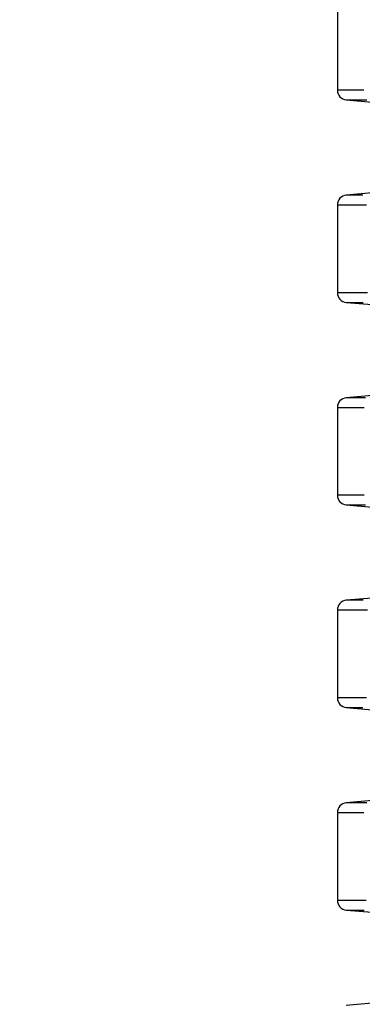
# Model space of a CAD drawing. Header units: millimetres. Extents: x 196 to 2027204, y -221452 to 153872.
# Tile 294 of 381: x 1215758 to 1216114, y -199758 to -198737. Entities that reach past the tile are written whole.
import ezdxf

# ---------------------------------------------------------------- set-up
doc = ezdxf.new("R2010")
doc.units = ezdxf.units.MM
doc.layers.add('00_Основной', color=163, linetype='Continuous', lineweight=40)
doc.layers.add('электрика', color=1, linetype='Continuous', lineweight=140)
doc.styles.add('Times New Roman', font='times.ttf')

msp = doc.modelspace()

# ---------------------------------------------------------------- linework, layer by layer
at = {"layer": '00_Основной', "color": 252, "lineweight": 25, "ltscale": 10}
for p, q in [((1216087.7, -198718.7, 0.2), (1216087.7, -198809.8, 0.2)), ((1216096.8, -198819.8, 0.2), (1216123.6, -198822.1, 0.2)), ((1216123.6, -198916.4, 0.2), (1216096.8, -198918.7, 0.2)), ((1216087.7, -198928.7, 0.2), (1216087.7, -199019.8, 0.2)), ((1216096.8, -199029.8, 0.2), (1216123.6, -199032.1, 0.2)), ((1216123.6, -199126.4, 0.2), (1216096.8, -199128.7, 0.2)), ((1216087.7, -199138.7, 0.2), (1216087.7, -199229.8, 0.2)), ((1216096.8, -199239.8, 0.2), (1216123.6, -199242.1, 0.2)), ((1216123.6, -199336.4, 0.2), (1216096.8, -199338.7, 0.2)), ((1216087.7, -199348.7, 0.2), (1216087.7, -199439.8, 0.2)), ((1216096.8, -199449.8, 0.2), (1216123.6, -199452.1, 0.2)), ((1216123.6, -199546.4, 0.2), (1216096.8, -199548.7, 0.2)), ((1216087.7, -199558.7, 0.2), (1216087.7, -199649.8, 0.2)), ((1216096.8, -199659.8, 0.2), (1216123.6, -199662.1, 0.2)), ((1216123.6, -199756.4, 0.2), (1216096.8, -199758.7, 0.2))]:
    msp.add_line(p, q, dxfattribs=at)
at = {"layer": '00_Основной', "color": 252, "lineweight": 25, "ltscale": 10, "elevation": 0.2}
for points in [[(1216087.7, -198809.8), (1216087.9, -198811.7), (1216088.4, -198813.5), (1216089.2, -198815.1), (1216090.3, -198816.6), (1216091.7, -198817.8), (1216093.3, -198818.8), (1216095, -198819.5), (1216096.8, -198819.8)], [(1216115.2, -198809.8), (1216109.8, -198809.8), (1216105, -198809.8), (1216100.8, -198809.8), (1216097.1, -198809.8), (1216094.1, -198809.8), (1216091.6, -198809.8), (1216089.8, -198809.8), (1216088.5, -198809.8), (1216087.8, -198809.8), (1216087.7, -198809.8)], [(1216096.8, -198819.8), (1216096.9, -198819.8), (1216097.5, -198819.8), (1216098.7, -198819.8), (1216100.5, -198819.8), (1216102.8, -198819.8), (1216105.8, -198819.8), (1216109.3, -198819.8), (1216113.4, -198819.8), (1216118.1, -198819.8)], [(1216096.8, -198918.7), (1216095, -198919), (1216093.3, -198919.7), (1216091.7, -198920.7), (1216090.3, -198921.9), (1216089.2, -198923.4), (1216088.4, -198925), (1216087.9, -198926.8), (1216087.7, -198928.7)], [(1216114, -198918.7), (1216109.8, -198918.7), (1216106.2, -198918.7), (1216103.1, -198918.7), (1216100.7, -198918.7), (1216098.9, -198918.7), (1216097.6, -198918.7), (1216097, -198918.7), (1216096.8, -198918.7)], [(1216087.7, -198928.7), (1216087.7, -198928.7), (1216088, -198928.7), (1216089, -198928.7), (1216090.5, -198928.7), (1216092.7, -198928.7), (1216095.4, -198928.7), (1216098.7, -198928.7), (1216102.6, -198928.7), (1216107.1, -198928.7), (1216112.2, -198928.7), (1216117.9, -198928.7)], [(1216087.7, -199019.8), (1216087.9, -199021.7), (1216088.4, -199023.5), (1216089.2, -199025.1), (1216090.3, -199026.6), (1216091.7, -199027.8), (1216093.3, -199028.8), (1216095, -199029.5), (1216096.8, -199029.8)], [(1216118.8, -199019.8), (1216113, -199019.8), (1216107.8, -199019.8), (1216103.2, -199019.8), (1216099.2, -199019.8), (1216095.8, -199019.8), (1216093, -199019.8), (1216090.8, -199019.8), (1216089.2, -199019.8), (1216088.1, -199019.8), (1216087.7, -199019.8), (1216087.7, -199019.8)], [(1216096.8, -199029.8), (1216097, -199029.8), (1216097.7, -199029.8), (1216099, -199029.8), (1216100.9, -199029.8), (1216103.4, -199029.8), (1216106.5, -199029.8), (1216110.1, -199029.8), (1216114.4, -199029.8)], [(1216096.8, -199128.7), (1216095, -199129), (1216093.3, -199129.7), (1216091.7, -199130.7), (1216090.3, -199131.9), (1216089.2, -199133.4), (1216088.4, -199135), (1216087.9, -199136.8), (1216087.7, -199138.7)], [(1216116.8, -199128.7), (1216113.3, -199128.7), (1216110.1, -199128.7), (1216107.2, -199128.7), (1216104.7, -199128.7), (1216102.5, -199128.7), (1216100.7, -199128.7), (1216099.2, -199128.7), (1216098.1, -199128.7), (1216097.3, -199128.7), (1216096.9, -199128.7), (1216096.8, -199128.7)], [(1216087.7, -199138.7), (1216087.8, -199138.7), (1216088.2, -199138.7), (1216088.9, -199138.7), (1216090, -199138.7), (1216091.4, -199138.7), (1216093.2, -199138.7), (1216095.4, -199138.7), (1216097.8, -199138.7), (1216100.7, -199138.7), (1216103.9, -199138.7), (1216107.4, -199138.7), (1216111.2, -199138.7), (1216115.4, -199138.7)], [(1216087.7, -199229.8), (1216087.9, -199231.7), (1216088.4, -199233.5), (1216089.2, -199235.1), (1216090.3, -199236.6), (1216091.7, -199237.8), (1216093.3, -199238.8), (1216095, -199239.5), (1216096.8, -199239.8)], [(1216115.4, -199229.8), (1216111.2, -199229.8), (1216107.4, -199229.8), (1216103.9, -199229.8), (1216100.7, -199229.8), (1216097.8, -199229.8), (1216095.4, -199229.8), (1216093.2, -199229.8), (1216091.4, -199229.8), (1216090, -199229.8), (1216088.9, -199229.8), (1216088.2, -199229.8), (1216087.8, -199229.8), (1216087.7, -199229.8)], [(1216096.8, -199239.8), (1216096.9, -199239.8), (1216097.3, -199239.8), (1216098.1, -199239.8), (1216099.2, -199239.8), (1216100.7, -199239.8), (1216102.5, -199239.8), (1216104.7, -199239.8), (1216107.2, -199239.8), (1216110.1, -199239.8), (1216113.3, -199239.8), (1216116.8, -199239.8)], [(1216096.8, -199338.7), (1216095, -199339), (1216093.3, -199339.7), (1216091.7, -199340.7), (1216090.3, -199341.9), (1216089.2, -199343.4), (1216088.4, -199345), (1216087.9, -199346.8), (1216087.7, -199348.7)], [(1216114.4, -199338.7), (1216110.1, -199338.7), (1216106.5, -199338.7), (1216103.4, -199338.7), (1216100.9, -199338.7), (1216099, -199338.7), (1216097.7, -199338.7), (1216097, -199338.7), (1216096.8, -199338.7)], [(1216087.7, -199348.7), (1216087.7, -199348.7), (1216088.1, -199348.7), (1216089.2, -199348.7), (1216090.8, -199348.7), (1216093, -199348.7), (1216095.8, -199348.7), (1216099.2, -199348.7), (1216103.2, -199348.7), (1216107.8, -199348.7), (1216113, -199348.7), (1216118.8, -199348.7)], [(1216087.7, -199439.8), (1216087.9, -199441.7), (1216088.4, -199443.5), (1216089.2, -199445.1), (1216090.3, -199446.6), (1216091.7, -199447.8), (1216093.3, -199448.8), (1216095, -199449.5), (1216096.8, -199449.8)], [(1216117.9, -199439.8), (1216112.2, -199439.8), (1216107.1, -199439.8), (1216102.6, -199439.8), (1216098.7, -199439.8), (1216095.4, -199439.8), (1216092.7, -199439.8), (1216090.5, -199439.8), (1216089, -199439.8), (1216088, -199439.8), (1216087.7, -199439.8), (1216087.7, -199439.8)], [(1216096.8, -199449.8), (1216097, -199449.8), (1216097.6, -199449.8), (1216098.9, -199449.8), (1216100.7, -199449.8), (1216103.1, -199449.8), (1216106.2, -199449.8), (1216109.8, -199449.8), (1216114, -199449.8)], [(1216096.8, -199548.7), (1216095, -199549), (1216093.3, -199549.7), (1216091.7, -199550.7), (1216090.3, -199551.9), (1216089.2, -199553.4), (1216088.4, -199555), (1216087.9, -199556.8), (1216087.7, -199558.7)], [(1216118.1, -199548.7), (1216113.4, -199548.7), (1216109.3, -199548.7), (1216105.8, -199548.7), (1216102.8, -199548.7), (1216100.5, -199548.7), (1216098.7, -199548.7), (1216097.5, -199548.7), (1216096.9, -199548.7), (1216096.8, -199548.7)], [(1216087.7, -199558.7), (1216087.8, -199558.7), (1216088.5, -199558.7), (1216089.8, -199558.7), (1216091.6, -199558.7), (1216094.1, -199558.7), (1216097.1, -199558.7), (1216100.8, -199558.7), (1216105, -199558.7), (1216109.8, -199558.7), (1216115.2, -199558.7)], [(1216087.7, -199649.8), (1216087.9, -199651.7), (1216088.4, -199653.5), (1216089.2, -199655.1), (1216090.3, -199656.6), (1216091.7, -199657.8), (1216093.3, -199658.8), (1216095, -199659.5), (1216096.8, -199659.8)], [(1216117.4, -199649.8), (1216111.7, -199649.8), (1216106.7, -199649.8), (1216102.3, -199649.8), (1216098.4, -199649.8), (1216095.1, -199649.8), (1216092.5, -199649.8), (1216090.4, -199649.8), (1216088.9, -199649.8), (1216088, -199649.8), (1216087.7, -199649.8)], [(1216096.8, -199659.8), (1216097.1, -199659.8), (1216098, -199659.8), (1216099.5, -199659.8), (1216101.6, -199659.8), (1216104.2, -199659.8), (1216107.4, -199659.8), (1216111.2, -199659.8), (1216115.6, -199659.8)]]:
    msp.add_lwpolyline(points, dxfattribs=at)

# ---------------------------------------------------------------- texts
at = {"layer": 'электрика', "color": 0, "lineweight": 18, "insert": (1048383.2, -198876.6), "char_height": 300, "width": 2340.367, "attachment_point": 1, "style": 'Times New Roman'}
msp.add_mtext('\\pi49.56334;{\\LВА47-29-1Р}\\P\\pi817.19131;16А', dxfattribs=at)

doc.saveas('drawing.dxf')
